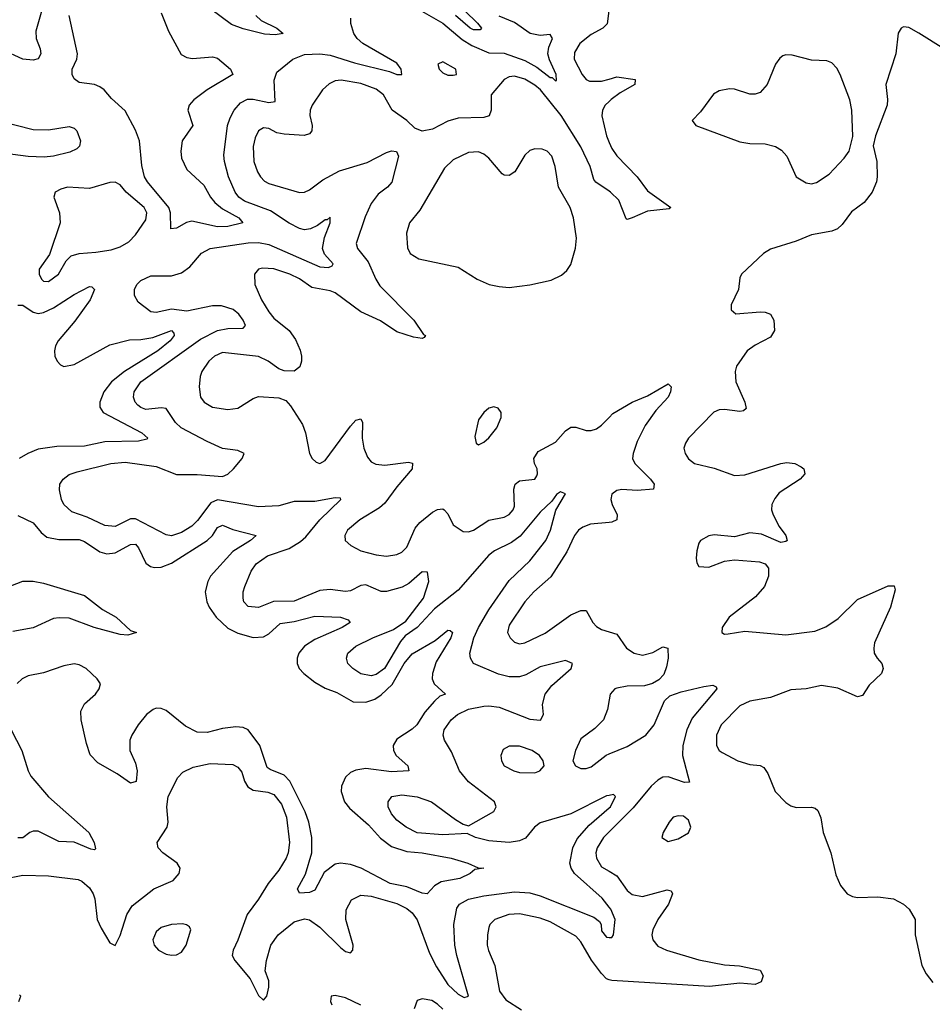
# Model space of a CAD drawing. Header units: inches. Extents: x 1603819 to 1745079, y 385938 to 533966.
# Tile 528 of 561: x 1647697 to 1651262, y 502099 to 505944. Entities that reach past the tile are written whole.
import ezdxf

# ---------------------------------------------------------------- set-up
doc = ezdxf.new("R2010")
doc.units = ezdxf.units.IN
doc.header["$MEASUREMENT"] = 0
doc.layers.add('B6540', color=7, linetype='Continuous')
doc.layers.add('B6550', color=7, linetype='Continuous')

msp = doc.modelspace()

# ---------------------------------------------------------------- linework, layer by layer
at = {"layer": 'B6540', "color": 5}
for points, elevation in [([(1649387.1, 506027.1), (1649485.3, 505930), (1649500.7, 505910), (1649496.3, 505903.7), (1649470, 505903.4), (1649457.3, 505910), (1649399.8, 505959.8)], 320), ([(1647792.3, 506007.7), (1647760.7, 505899.3), (1647762.2, 505870), (1647777.2, 505830), (1647779.6, 505810), (1647769.1, 505790.9), (1647750, 505785), (1647710, 505789.2), (1647630, 505825.6)], 320), ([(1648619.6, 505959.6), (1648640.7, 505940.7), (1648702.4, 505910), (1648726.8, 505890), (1648695.5, 505884.5), (1648653.6, 505886.4), (1648570, 505908.2), (1648525.3, 505925.3), (1648444.6, 505984.6)], 320), ([(1649250, 505987.6), (1649349.9, 505930), (1649426.4, 505866.4), (1649463.3, 505843.3), (1649530, 505813.6), (1649590, 505813), (1649670, 505784.4), (1649717.7, 505757.7), (1649770, 505718.3), (1649777.5, 505717.5), (1649790, 505704.5), (1649793.9, 505706.1), (1649792.9, 505730), (1649767, 505787), (1649761, 505810), (1649764, 505836), (1649778.3, 505870), (1649770, 505886), (1649730, 505881.6), (1649691.4, 505890), (1649630, 505932.3), (1649570, 505957.8)], 340), ([(1650000, 505988), (1649992.2, 505927.8), (1649975.9, 505910), (1649930, 505885.6), (1649884.8, 505850), (1649864.3, 505815.7), (1649863.7, 505790), (1649894.7, 505730), (1649910, 505710.2), (1649923.8, 505703.8), (1649970, 505703.6), (1650000, 505711.9)], 360), ([(1650000, 502914.2), (1649990, 502912.3), (1649850, 502841.9), (1649730, 502807.7), (1649708.9, 502791.1), (1649672.9, 502747.1), (1649650, 502737.5), (1649610, 502730.6), (1649530, 502737.7), (1649478, 502750), (1649445.4, 502765.4), (1649350, 502760.4), (1649250, 502768.2), (1649207.2, 502790), (1649170, 502817.3), (1649150, 502842), (1649136.5, 502870), (1649136.1, 502890), (1649150.5, 502910), (1649190, 502916.3), (1649250, 502909.2), (1649305.7, 502890), (1649400.2, 502820.2), (1649430, 502801.6), (1649450, 502796.3), (1649550, 502851.8), (1649559.1, 502870), (1649552.3, 502890), (1649450, 502967.5), (1649415.3, 503010), (1649384.5, 503084.5), (1649357.2, 503130), (1649352, 503150), (1649355.4, 503170), (1649382.2, 503210), (1649407, 503230), (1649450, 503251), (1649510, 503262.9), (1649530, 503264.8), (1649570, 503258.6), (1649690, 503212.7), (1649732.3, 503207.7), (1649742.9, 503230), (1649739.8, 503270), (1649749.7, 503310.3), (1649776.1, 503343.9), (1649852.2, 503410), (1649856.4, 503430), (1649830, 503441.7), (1649730, 503417.2), (1649674.2, 503385.8), (1649650, 503377.6), (1649610, 503376.9), (1649568, 503388), (1649470.3, 503430), (1649457.8, 503450), (1649456.1, 503470), (1649471.5, 503530), (1649489.3, 503570), (1649530, 503639.6), (1649610, 503754.2), (1649690, 503830.9), (1649752.8, 503910), (1649771.4, 503950), (1649791.8, 504028.2), (1649830, 504092), (1649810, 504100.3), (1649794.5, 504090), (1649776.1, 504063.9), (1649730, 504020.8), (1649652.8, 503927.2), (1649618.2, 503901.8), (1649552, 503870), (1649530, 503853), (1649410, 503715.8), (1649317.1, 503642.9), (1649250, 503570.3), (1649202.5, 503537.5), (1649184.4, 503515.6), (1649122.4, 503410), (1649090, 503386.9), (1649070, 503381.9), (1649030, 503388.8), (1648998.3, 503410), (1648979.6, 503430), (1648974, 503450), (1648979.6, 503470), (1649010, 503496.8), (1649076.5, 503530), (1649157.3, 503562.7), (1649205.5, 503594.5), (1649275.3, 503684.7), (1649295.3, 503750), (1649290, 503786), (1649270, 503787.1), (1649217.7, 503742.3), (1649191.9, 503728.1), (1649130.7, 503710.7), (1649110, 503711.3), (1649050, 503736.6), (1649030, 503734.7), (1648990, 503713), (1648970, 503710.1), (1648910, 503718.9), (1648870, 503714), (1648770, 503673.4), (1648688.8, 503671.2), (1648630, 503648.7), (1648590, 503651.6), (1648572.7, 503670), (1648570, 503684.7), (1648570.2, 503710), (1648576.9, 503730), (1648601.6, 503790), (1648620.8, 503819.2), (1648665.5, 503850), (1648750, 503879.2), (1648794.5, 503905.5), (1648815.6, 503924.4), (1648869.8, 503990.2), (1648951.5, 504070), (1648950, 504074.8), (1648930, 504077.1), (1648850, 504062.2), (1648770, 504062.5), (1648710, 504045), (1648630, 504040.8), (1648470, 504068.9), (1648443.5, 504056.5), (1648392, 503988), (1648370, 503966.1), (1648330, 503941.5), (1648290, 503928.7), (1648270, 503931.8), (1648150, 503994.5), (1648130, 503994.3), (1648070, 503964.3), (1648030, 503968.2), (1647960.9, 504000.9), (1647901.4, 504021.4), (1647870.2, 504050), (1647860.7, 504070), (1647852.8, 504107.2), (1647854.6, 504130), (1647867.2, 504150), (1647890, 504167.3), (1647921.9, 504178.1), (1648053.4, 504210), (1648110, 504215.4), (1648230, 504199), (1648310, 504167.3), (1648390, 504168.2), (1648490, 504160.3), (1648510, 504168.9), (1648533.2, 504190), (1648566.7, 504230), (1648574, 504250), (1648550, 504261.7), (1648490, 504269.3), (1648430, 504295.9), (1648327.8, 504350), (1648305.8, 504370), (1648270, 504425.5), (1648250, 504428.5), (1648190, 504420.9), (1648170, 504428.9), (1648158.9, 504438.9), (1648148.8, 504450), (1648142.2, 504470), (1648144, 504490), (1648170.8, 504530), (1648403.4, 504696.6), (1648470, 504729.9), (1648510, 504737.2), (1648570, 504738.8), (1648579.7, 504750), (1648570.6, 504770), (1648553.1, 504793.1), (1648531.5, 504811.5), (1648486.3, 504826.3), (1648450, 504826.2), (1648350, 504805.2), (1648290, 504813.2), (1648230, 504800.2), (1648210, 504802.2), (1648160.7, 504840.7), (1648146.4, 504866.4), (1648145.5, 504890), (1648155.6, 504910), (1648170, 504925.4), (1648210, 504943.1), (1648290, 504943.1), (1648330, 504955.6), (1648361.9, 504978.1), (1648407.5, 505032.5), (1648441.3, 505050), (1648590, 505072.3), (1648630, 505073.8), (1648670, 505065.3), (1648870, 504978.3), (1648904.1, 504975.9), (1648917.7, 504982.3), (1648922.3, 504990), (1648888.3, 505028.3), (1648880.4, 505050), (1648887.4, 505092.6), (1648910.1, 505150), (1648910, 505173), (1648898, 505162), (1648890, 505162.6), (1648860.6, 505139.4), (1648833.7, 505126.3), (1648810, 505123.6), (1648790, 505128), (1648750, 505149), (1648677.4, 505197.4), (1648575.1, 505235.1), (1648554, 505250), (1648538.8, 505270), (1648513.5, 505330), (1648496.8, 505390), (1648494.4, 505414.4), (1648509.6, 505530.4), (1648519.3, 505560.7), (1648535.7, 505590), (1648560.5, 505619.5), (1648587.2, 505632.8), (1648610, 505633.7), (1648670, 505619.7), (1648695.5, 505624.5), (1648692, 505708), (1648701.9, 505738.1), (1648763.9, 505790), (1648810, 505807.3), (1648870, 505810.7), (1648910, 505804.7), (1649005, 505775), (1649141.4, 505741.4), (1649170, 505729.3), (1649190.2, 505729.8), (1649186.9, 505750), (1649170, 505774.3), (1649037.5, 505850), (1649015.1, 505870), (1649002.6, 505890), (1648991.2, 505928.8), (1648990.3, 505950)], 340), ([(1648250.2, 505970), (1648278.6, 505898.6), (1648328, 505808), (1648350, 505796.1), (1648372.2, 505792.2), (1648450, 505799.1), (1648470, 505793.6), (1648521.2, 505750), (1648530.4, 505730), (1648430, 505669.9), (1648377.5, 505630), (1648359.8, 505610), (1648353.9, 505590), (1648374.2, 505530), (1648332.3, 505470), (1648327, 505430), (1648330, 505402.4), (1648350, 505358.5), (1648416.9, 505296.9), (1648443.3, 505250), (1648460.1, 505230), (1648490, 505204.6), (1648553.8, 505170), (1648568.5, 505150), (1648510, 505135.4), (1648470, 505134.7), (1648370, 505156.6), (1648348.4, 505151.6), (1648309.7, 505129.7), (1648287.3, 505127.3), (1648286.8, 505190), (1648280.6, 505210), (1648196.6, 505310), (1648184.4, 505330), (1648174.2, 505374.2), (1648165.2, 505470), (1648150, 505512.7), (1648110, 505587.8), (1648055.5, 505635.5), (1648026.8, 505670), (1648010, 505681.6), (1647990, 505689.9), (1647930, 505698.9), (1647910, 505712.8), (1647902.3, 505730), (1647902.7, 505750), (1647920.8, 505790), (1647923.8, 505810), (1647890, 505960.4)], 320), ([(1650000, 505273.6), (1649948.5, 505308.5), (1649939.9, 505319.9), (1649926.4, 505370), (1649890, 505447.2), (1649813, 505570), (1649731.3, 505670), (1649710, 505688.2), (1649670, 505711.8), (1649630, 505722.8), (1649610, 505720.2), (1649590.3, 505710), (1649538.9, 505650), (1649539.1, 505590), (1649531.9, 505568.1), (1649510, 505562), (1649410, 505559.3), (1649370, 505547.2), (1649310, 505516.3), (1649270, 505508.9), (1649240.4, 505520.4), (1649209.7, 505550), (1649152.1, 505590), (1649118.2, 505650), (1649090, 505672.8), (1649030, 505694), (1648953.1, 505706.9), (1648930, 505704.2), (1648906.8, 505693.2), (1648880.2, 505670), (1648840.2, 505610), (1648832, 505590), (1648831, 505570), (1648840.4, 505530), (1648839, 505510), (1648830, 505497.8), (1648808.9, 505491.1), (1648730, 505496.6), (1648702.3, 505502.3), (1648670, 505518.7), (1648650, 505521.5), (1648630.8, 505509.2), (1648617.8, 505482.2), (1648610, 505448), (1648611.5, 505390), (1648625.7, 505350), (1648638.4, 505330), (1648653.5, 505313.5), (1648670, 505303.7), (1648790, 505268.4), (1648810, 505270.2), (1648830, 505279.7), (1648881.8, 505318.2), (1648946.1, 505353.9), (1649054.1, 505385.9), (1649130, 505425.4), (1649150, 505431.2), (1649168.8, 505428.8), (1649177.3, 505410), (1649150.6, 505309.4), (1649134.4, 505290), (1649098.1, 505261.9), (1649070, 505225.4), (1649046.5, 505173.5), (1649011.1, 505070), (1649017.2, 505050), (1649058.2, 504998.2), (1649088.8, 504930), (1649104.8, 504904.8), (1649236.4, 504770), (1649274.4, 504714.4), (1649282, 504710), (1649276.9, 504703.1), (1649270, 504698), (1649236.3, 504703.7), (1649170, 504725.3), (1649107, 504767), (1649030, 504803.4), (1648930, 504877.3), (1648910, 504885.2), (1648838.4, 504898.4), (1648790, 504931.6), (1648752.8, 504950), (1648690, 504971.1), (1648646.3, 504973.7), (1648630, 504969.6), (1648614.9, 504950), (1648616.5, 504910), (1648642, 504850), (1648670, 504802.7), (1648690, 504778), (1648750.1, 504730.1), (1648774.3, 504694.3), (1648793.1, 504653.1), (1648798.2, 504630), (1648798.2, 504610), (1648791.7, 504588.3), (1648770, 504571.1), (1648730, 504572.9), (1648710, 504579.8), (1648668.2, 504610), (1648630, 504628.9), (1648490, 504644.1), (1648458, 504630), (1648436.5, 504610), (1648408.9, 504570), (1648402.7, 504550), (1648398.8, 504510), (1648404.2, 504470), (1648418.3, 504450), (1648450, 504430.2), (1648510, 504421.8), (1648550, 504426.9), (1648610, 504464.9), (1648630, 504471.8), (1648710, 504467.2), (1648736.5, 504456.5), (1648755.3, 504435.3), (1648802.2, 504362.2), (1648813.6, 504330), (1648829, 504250), (1648839.5, 504230), (1648855.2, 504215.2), (1648870, 504210.3), (1648890, 504222.6), (1648990, 504356.9), (1649010, 504379.6), (1649030, 504384.9), (1649036.1, 504370), (1649035.3, 504310), (1649042.2, 504270), (1649055.5, 504235.5), (1649070, 504216.9), (1649088.2, 504208.2), (1649123.4, 504203.4), (1649215.8, 504215.8), (1649232.3, 504212.3), (1649230, 504189.7), (1649170, 504119.3), (1649124.1, 504055.9), (1649103, 504037), (1649026, 503990), (1648978.3, 503950), (1648967.7, 503930), (1648968.7, 503910), (1648990.5, 503890), (1649030.5, 503870), (1649090, 503853.4), (1649130.7, 503849.3), (1649170, 503855), (1649190, 503864.5), (1649210, 503883.6), (1649242.5, 503957.5), (1649259.9, 503980.1), (1649310, 504021.1), (1649330, 504031.1), (1649350, 504033.4), (1649355.8, 504030), (1649370, 504014.4), (1649391.1, 503971.1), (1649430, 503945.2), (1649450, 503944.2), (1649470, 503950.2), (1649530, 503988.9), (1649590, 504001.1), (1649610, 504011.8), (1649625, 504030), (1649630, 504044.4), (1649627.5, 504110), (1649632.9, 504130), (1649650, 504143.5), (1649709.3, 504150), (1649717.3, 504162.7), (1649720.7, 504170), (1649718.2, 504190), (1649708.9, 504210), (1649706, 504230), (1649723.2, 504256.8), (1649790, 504294), (1649830, 504338.5), (1649850, 504352.4), (1649870, 504352.2), (1649910, 504338.8), (1649930, 504339.3), (1649950, 504346.5), (1649970, 504360.2), (1650000, 504390.4)], 360), ([(1650000, 505624.5), (1649984.3, 505610), (1649973.4, 505590), (1649971.5, 505568.5), (1649989.2, 505490), (1650000, 505464.4)], 360), ([(1647550, 505565.8), (1647750, 505514.9), (1647810, 505513.1), (1647890, 505526), (1647910, 505519.6), (1647920.3, 505510), (1647934.4, 505470), (1647931.5, 505450), (1647921, 505439), (1647893.8, 505426.2), (1647829.6, 505410.4), (1647792.7, 505407.3), (1647730.1, 505409.9), (1647641.1, 505421.1)], 320), ([(1647690, 504829.3), (1647710, 504828.3), (1647750, 504801.2), (1647770, 504796.9), (1647790, 504800.7), (1647830, 504818.4), (1647910, 504870.9), (1647970, 504901.1), (1647979.8, 504899.8), (1647990.2, 504890.2), (1647973.3, 504850), (1647913.3, 504766.7), (1647847.8, 504690), (1647837.7, 504670), (1647832.7, 504650), (1647835, 504630), (1647843.2, 504610), (1647856.2, 504596.2), (1647870, 504589.4), (1647910, 504596.6), (1648050, 504674.1), (1648126, 504694), (1648170, 504694.3), (1648217.2, 504702.8), (1648290.8, 504730), (1648299.5, 504719.5), (1648300.5, 504710), (1648285.6, 504690), (1648236.8, 504650), (1648106.9, 504570), (1648056.6, 504530), (1648025.4, 504490), (1648010.9, 504450), (1648010.2, 504430), (1648022.8, 504410), (1648174.4, 504330), (1648197.4, 504310), (1648194, 504306), (1648161.7, 504298.3), (1648030, 504295), (1647950, 504278.4), (1647842.6, 504277.4), (1647770, 504266.4), (1647729.2, 504250), (1647694.7, 504230)], 320), ([(1647690, 504007.1), (1647750, 503979.3), (1647780.6, 503940.6), (1647803.3, 503923.3), (1647850, 503913.3), (1647930, 503913.4), (1647950, 503905.8), (1648010, 503866.1), (1648038, 503858), (1648070, 503861.9), (1648130, 503894.8), (1648150, 503895.1), (1648161.8, 503881.8), (1648190, 503820.9), (1648207.8, 503807.8), (1648224, 503804), (1648250, 503805.1), (1648290, 503821.8), (1648429.4, 503910), (1648450.3, 503930), (1648470, 503960.5), (1648490, 503969.1), (1648530, 503952.7), (1648621.6, 503930), (1648599.1, 503910), (1648530, 503867), (1648443.3, 503770), (1648432.8, 503750), (1648422.2, 503710), (1648428.3, 503670), (1648437.9, 503650), (1648465.1, 503610), (1648510, 503567.6), (1648550, 503548), (1648610, 503530.9), (1648650, 503534.1), (1648670, 503545.5), (1648714.5, 503585.5), (1648770, 503593.3), (1648850, 503613.8), (1648950, 503610.6), (1648980.7, 503600.7), (1648988.7, 503590), (1648956.5, 503570), (1648850, 503523.6), (1648810, 503497.4), (1648788.1, 503470), (1648781.2, 503450), (1648780.9, 503430), (1648789.6, 503410), (1648807.3, 503390), (1648850, 503356.6), (1648890, 503332.6), (1648935.8, 503315.8), (1649000.4, 503280.4), (1649050, 503278.2), (1649085, 503290), (1649110, 503306.8), (1649152.6, 503347.4), (1649199, 503430), (1649230, 503467.1), (1649320.8, 503519.2), (1649370, 503559.1), (1649378.9, 503558.9), (1649388.2, 503550), (1649381.1, 503530), (1649324, 503436), (1649309.5, 503390), (1649308.8, 503370), (1649316.5, 503350), (1649361, 503310), (1649338.5, 503301.5), (1649317.6, 503282.4), (1649280.6, 503239.4), (1649248.9, 503190), (1649230, 503172.7), (1649170, 503134.3), (1649156, 503110), (1649157.1, 503090), (1649168.4, 503070), (1649214, 503030), (1649218, 503010), (1649150, 503006.3), (1649050, 503019.7), (1649010, 503013.2), (1648990, 503003.7), (1648970, 502985.6), (1648954, 502950), (1648952.6, 502930), (1648965.9, 502890), (1648985.1, 502865.1), (1649059.7, 502799.7), (1649106.9, 502746.9), (1649150, 502715.5), (1649210, 502695), (1649270, 502689.7), (1649383, 502670), (1649447.3, 502650), (1649488.9, 502631.1), (1649511, 502630), (1649474.9, 502625.1), (1649457.3, 502610), (1649416.3, 502590), (1649343.3, 502576.8), (1649318.3, 502561.7), (1649289.2, 502530.8), (1649270, 502532.8), (1649210, 502557.5), (1649144.5, 502570), (1649030.8, 502630.8), (1648990, 502644.2), (1648950, 502649.4), (1648930, 502645.8), (1648886.6, 502613.4), (1648850, 502545.1), (1648830, 502535.6), (1648790, 502532.3), (1648783.1, 502550), (1648813.3, 502606.7), (1648838, 502690), (1648838.9, 502750), (1648827.3, 502810), (1648812.4, 502850), (1648752, 502970), (1648730, 502993.6), (1648675.4, 503015.4), (1648664.1, 503024.1), (1648635.7, 503110), (1648590, 503169.9), (1648570, 503179.3), (1648542, 503182), (1648490, 503176.2), (1648430, 503159.9), (1648390, 503161.6), (1648345.1, 503185.1), (1648270, 503245.6), (1648250, 503254.4), (1648230, 503255), (1648218.4, 503250), (1648192.6, 503230), (1648160.7, 503190), (1648135, 503150), (1648127.7, 503130), (1648127, 503090), (1648150, 503040.4), (1648156.2, 503010), (1648151.8, 502968.2), (1648130, 502961.8), (1648078.5, 502998.5), (1648002.3, 503042.3), (1647972.5, 503072.5), (1647957.7, 503117.7), (1647937.4, 503210), (1647936.8, 503243.2), (1647950, 503272.1), (1647992.9, 503310), (1648008.4, 503330), (1648012.9, 503350), (1647999.7, 503370), (1647956.9, 503410), (1647930, 503423.8), (1647910, 503427.8), (1647870, 503421), (1647790, 503392.6), (1647730, 503382), (1647706.7, 503370), (1647688.1, 503351.9)], 320), ([(1650000, 503980.6), (1649926.6, 503973.4), (1649897.6, 503962.4), (1649880.2, 503950), (1649864.6, 503930), (1649834.2, 503865.8), (1649772.1, 503767.9), (1649705.4, 503710), (1649670.2, 503670), (1649610, 503578.7), (1649603.2, 503550), (1649613.4, 503530), (1649630, 503513.4), (1649650, 503506.2), (1649670, 503510.2), (1649750, 503547.9), (1649850, 503619.8), (1649890, 503636.9), (1649910, 503636.5), (1649935.6, 503590), (1649950, 503573.4), (1649970, 503562.8), (1650000, 503553.5)], 360), ([(1647608, 503712), (1647710, 503751.1), (1647749.4, 503750.6), (1647790, 503742.9), (1647950, 503694.7), (1648020.3, 503640.3), (1648074, 503610), (1648130, 503558), (1648154, 503550), (1648119.6, 503540.4), (1648090, 503542.2), (1647988.7, 503570), (1647890, 503606.4), (1647851.6, 503608.4), (1647830, 503604.8), (1647750, 503568.2), (1647670, 503554.4)], 280), ([(1650000, 503288.2), (1649993.4, 503250), (1649978, 503210), (1649944.1, 503175.9), (1649890, 503135.1), (1649867.9, 503090), (1649858, 503050), (1649868.2, 503030), (1649890, 503020.2), (1649910, 503019.6), (1649930, 503026.7), (1649988.1, 503071.9), (1650000, 503076.7)], 360), ([(1647663.6, 503170), (1647705.3, 503090), (1647730, 503010.4), (1647740.5, 502990), (1647810, 502909.3), (1647967, 502770), (1647987.9, 502730), (1647993.5, 502706.5), (1647990, 502702), (1647974.8, 502705.2), (1647910, 502731.6), (1647850, 502734.5), (1647770, 502775.1), (1647750, 502775.4), (1647736.9, 502770), (1647710, 502748.9), (1647690, 502749)], 320), ([(1647630, 502587), (1647710, 502603.5), (1647810, 502600.9), (1647926, 502586), (1647940, 502580), (1647970, 502553.5), (1647984.4, 502530), (1647991.3, 502510), (1648000.6, 502430), (1648015.7, 502395.7), (1648050, 502338.3), (1648070, 502328.2), (1648090, 502367), (1648116.3, 502450), (1648136.7, 502483.3), (1648221.7, 502550), (1648297.2, 502582.8), (1648320.3, 502610), (1648324.2, 502630), (1648312, 502650), (1648256.5, 502690), (1648238.7, 502710), (1648234.4, 502730), (1648273.6, 502790), (1648276.9, 502810), (1648271.7, 502870), (1648277.1, 502910), (1648315, 502985), (1648334.2, 503005.8), (1648375.4, 503024.6), (1648441.4, 503038.6), (1648530, 503034.6), (1648550, 503025.3), (1648565.2, 503005.2), (1648575.8, 502970), (1648588.1, 502948.1), (1648610, 502935.2), (1648667.2, 502927.2), (1648690, 502917.6), (1648720.4, 502880.4), (1648739.7, 502830), (1648750.9, 502730), (1648746, 502690), (1648738.2, 502670), (1648710, 502622), (1648667.4, 502570), (1648630, 502509.3), (1648585.9, 502450), (1648550, 502348.9), (1648531.4, 502310), (1648527.7, 502290), (1648537.8, 502270), (1648598.3, 502198.3), (1648630, 502132.7), (1648650, 502115.1), (1648663, 502130), (1648670, 502166), (1648670.2, 502190), (1648656.9, 502230), (1648661.3, 502270), (1648678.6, 502330), (1648707, 502370), (1648770, 502421), (1648810, 502432.6), (1648830, 502428.2), (1648870, 502400.5), (1648950, 502321.2), (1648970, 502305.6), (1648990, 502299.8), (1648998.2, 502310), (1649000.5, 502330), (1648971.7, 502430), (1648972.5, 502467.5), (1648993.1, 502506.9), (1649030, 502525.5), (1649070, 502521.6), (1649170, 502492.3), (1649210, 502472.7), (1649230, 502456.6), (1649250, 502428.9), (1649298.2, 502298.2), (1649325.2, 502245.2), (1649370, 502175.9), (1649410, 502138.1), (1649434.2, 502125.8), (1649451, 502130), (1649404.4, 502290), (1649397.5, 502330), (1649393.3, 502410), (1649405.6, 502474.4), (1649416, 502490), (1649450, 502509.4), (1649510, 502522.4), (1649630, 502537.6), (1649690, 502533.9), (1649730, 502522.5), (1649939.5, 502439.5), (1649962, 502422), (1649968.4, 502410), (1649970, 502386), (1649990, 502360.5), (1650000, 502359.9)], 340), ([(1650000, 502478), (1649973.3, 502513.3), (1649864.4, 502610), (1649851.1, 502630), (1649846.7, 502650), (1649858, 502710), (1649875.5, 502744.5), (1649921.6, 502798.4), (1650000, 502865.7)], 340), ([(1650000, 502771.9), (1649977.9, 502750), (1649953.1, 502710), (1649948.4, 502690), (1649950.1, 502670), (1649970, 502635.6), (1650000, 502618.1)], 360), ([(1650000, 502194.6), (1649990, 502197.8), (1649970, 502218.8), (1649931.5, 502271.5), (1649890, 502342.9), (1649870, 502365.2), (1649770, 502420.5), (1649730, 502435.3), (1649650, 502452), (1649607.7, 502450), (1649553.4, 502430), (1649533.8, 502410), (1649530, 502399.3), (1649524.3, 502370), (1649524, 502330), (1649528.3, 502308.3), (1649553.4, 502250), (1649572.1, 502150), (1649596.6, 502116.6), (1649657, 502077)], 360), ([(1647694.4, 502110), (1647701.3, 502130), (1647696, 502136)], 340), ([(1649030, 502095.1), (1648970, 502123.6), (1648930, 502133.2), (1648914, 502130), (1648911, 502110), (1648916.7, 502096.7)], 360), ([(1649350, 502079.8), (1649330, 502099.8), (1649306.7, 502113.3), (1649270, 502120.7), (1649250, 502113.2), (1649238.7, 502081.3)], 360)]:
    msp.add_lwpolyline(points, dxfattribs=dict(at, elevation=elevation))
for points, elevation in [([(1649350, 505779.3), (1649331.3, 505770), (1649336.3, 505750), (1649350, 505736.3), (1649370, 505726.7), (1649390, 505726.3), (1649404, 505730), (1649401.2, 505750)], 360), ([(1649710, 505439.1), (1649690, 505432.4), (1649670, 505414.7), (1649632, 505350), (1649610, 505335.3), (1649590, 505335.8), (1649581.6, 505341.6), (1649530, 505402.8), (1649510, 505419), (1649490, 505427.3), (1649450, 505425.3), (1649390, 505396.8), (1649356.7, 505363.3), (1649260.2, 505199.8), (1649220.3, 505150), (1649207.9, 505110), (1649212.9, 505052.9), (1649222.4, 505030), (1649256, 505010), (1649410, 504977.3), (1649484.2, 504930), (1649530.7, 504910), (1649570, 504901.1), (1649610, 504898.2), (1649690, 504908), (1649773.6, 504926.4), (1649813.7, 504946.3), (1649835.3, 504964.7), (1649850, 504987.3), (1649868.7, 505051.3), (1649872, 505090), (1649861.2, 505170), (1649847.1, 505210), (1649802.5, 505290), (1649788.7, 505370), (1649776.4, 505410), (1649758.4, 505430), (1649738.4, 505438.4)], 380), ([(1648070, 505308.8), (1648050, 505307.2), (1647970, 505284.5), (1647884.7, 505290), (1647857.6, 505282.4), (1647835.5, 505270), (1647830.4, 505250), (1647853.2, 505190), (1647855, 505150), (1647813.7, 505026.3), (1647773.4, 504970), (1647773, 504950), (1647783, 504930), (1647790, 504923), (1647810, 504921.3), (1647849.4, 504950), (1647878.6, 505001.4), (1647898.5, 505021.5), (1647929.8, 505030.2), (1647995.2, 505035.2), (1648054.5, 505045.5), (1648090, 505056.3), (1648124.3, 505075.7), (1648150, 505104), (1648190, 505161.7), (1648194.1, 505190), (1648184.2, 505210), (1648113.3, 505270), (1648090, 505298.5)], 340), ([(1649550, 504431.8), (1649530, 504426), (1649510, 504409.3), (1649490, 504381.2), (1649475.9, 504315.9), (1649481, 504290), (1649490, 504284), (1649510, 504293.4), (1649530, 504310.6), (1649561.6, 504350), (1649578.4, 504390), (1649578, 504410), (1649566.3, 504426.3)], 380), ([(1649610, 503106.9), (1649586.2, 503093.8), (1649577.4, 503070), (1649579.6, 503050), (1649590.4, 503030), (1649628, 503010), (1649650, 503004.1), (1649710, 503002.4), (1649729.8, 503010.2), (1649745.6, 503030), (1649742, 503050), (1649727.8, 503070), (1649699.6, 503090), (1649650, 503106.4)], 360), ([(1648332.9, 502412.9), (1648290, 502409.8), (1648250, 502398.2), (1648230, 502381.3), (1648217.8, 502350), (1648222.2, 502330), (1648239.5, 502310), (1648270, 502295.2), (1648290, 502291.3), (1648310, 502291.8), (1648330, 502302.4), (1648348.3, 502330), (1648366, 502390), (1648361.2, 502401.2), (1648349.5, 502409.5)], 360)]:
    msp.add_lwpolyline(points, close=True, dxfattribs=dict(at, elevation=elevation))
at = {"layer": 'B6550', "color": 5}
for points, elevation in [([(1651307.8, 505830), (1651210, 505890.9), (1651170, 505912.6), (1651150, 505915.6), (1651140.7, 505910), (1651129.1, 505890.9), (1651119.2, 505810), (1651081.1, 505690), (1651087.7, 505632.3), (1651086, 505610), (1651040.7, 505490), (1651031.1, 505451.1), (1651046, 505390), (1651046.8, 505330), (1651044, 505310), (1651027.3, 505270), (1650995.5, 505230), (1650947.1, 505192.9), (1650910, 505143.7), (1650892.5, 505127.5), (1650870, 505118), (1650790, 505103.1), (1650730, 505078.1), (1650630, 505047.6), (1650602.6, 505030), (1650517, 504950), (1650510, 504936), (1650504.6, 504890), (1650476.5, 504830), (1650476.9, 504810), (1650495.1, 504795.1), (1650590, 504803.2), (1650610, 504801.7), (1650630, 504794), (1650643.1, 504770), (1650646.4, 504730), (1650630, 504703.6), (1650570, 504673.1), (1650539.6, 504650), (1650497.8, 504590), (1650492.8, 504570), (1650495.2, 504530), (1650530.3, 504450), (1650534.7, 504425.3), (1650524.4, 504415.6), (1650510, 504413), (1650450, 504421.8), (1650430, 504420.4), (1650409.3, 504410.7), (1650310.2, 504309.8), (1650297.6, 504290), (1650292, 504270), (1650297, 504250), (1650310, 504228.7), (1650334, 504210), (1650410, 504191.7), (1650490, 504163.6), (1650530, 504166.5), (1650670, 504210.3), (1650693.8, 504213.8), (1650724.7, 504210), (1650750, 504198), (1650760.7, 504190), (1650764.9, 504170), (1650746, 504150), (1650664.5, 504095.5), (1650646.6, 504073.4), (1650636.1, 504050), (1650634.8, 504030), (1650640.2, 504010), (1650664.6, 503964.6), (1650690.4, 503930), (1650694.8, 503910), (1650690, 503906), (1650670, 503902), (1650594.7, 503934.7), (1650550, 503940.3), (1650490, 503924.4), (1650410, 503931.4), (1650390, 503928.4), (1650356.4, 503910), (1650350, 503899.3), (1650342, 503870), (1650340.4, 503840.4), (1650342.4, 503822.4), (1650350, 503808), (1650390, 503805.7), (1650450, 503828.9), (1650490, 503834.9), (1650586.8, 503826.8), (1650610, 503818.4), (1650622.3, 503802.3), (1650622.7, 503770), (1650606.9, 503730), (1650571.3, 503690), (1650469, 503610), (1650442, 503570), (1650440.7, 503550), (1650450, 503544.4), (1650465.3, 503545.3), (1650530, 503556.1), (1650690, 503541.7), (1650803.8, 503556.2), (1650846.8, 503573.2), (1650895, 503605), (1650970, 503679.3), (1651090, 503732.7), (1651113.4, 503733.4), (1651116.8, 503716.8), (1651098.4, 503650), (1651037, 503510), (1651033.7, 503490), (1651035.8, 503470), (1651046.4, 503450), (1651065.5, 503430), (1651070.6, 503410), (1651063.7, 503390), (1651015.5, 503344.5), (1650990, 503305.1), (1650970, 503299.6), (1650893.7, 503333.7), (1650830, 503343.1), (1650769.2, 503330.8), (1650710, 503326.4), (1650630, 503296.8), (1650550, 503282.7), (1650510, 503263.9), (1650437.3, 503190), (1650419.1, 503150), (1650418.9, 503110), (1650430.2, 503090.2), (1650441.7, 503081.7), (1650502, 503050), (1650550, 503034.9), (1650590, 503031.6), (1650603.7, 503023.7), (1650620.2, 503000.2), (1650649.1, 502929.1), (1650690, 502887.3), (1650710, 502874), (1650730, 502867.7), (1650790, 502868.4), (1650804.7, 502864.7), (1650815.8, 502855.8), (1650827.4, 502827.4), (1650836.2, 502770), (1650866.4, 502690), (1650884.9, 502604.9), (1650903.1, 502563.1), (1650930.3, 502530.3), (1650950, 502519.3), (1650970, 502516.4), (1651050, 502518.7), (1651110.4, 502510.4), (1651150.4, 502490.4), (1651171.3, 502470), (1651196, 502430), (1651196, 502370), (1651222, 502250), (1651237.9, 502217.9), (1651264.4, 502184.4)], 380), ([(1650000, 505711.9), (1650030, 505720.1), (1650101, 505710), (1650100.4, 505690), (1650042.6, 505657.4), (1650008.1, 505631.9), (1650000, 505624.5)], 360), ([(1650000, 505464.4), (1650010, 505440.7), (1650030, 505411.8), (1650109.4, 505330), (1650150, 505275.2), (1650241, 505210), (1650234.4, 505205.6), (1650150, 505195.5), (1650089.7, 505169.7), (1650070, 505163.5), (1650066.1, 505166.1), (1650038.4, 505238.4), (1650005.3, 505270), (1650000, 505273.6)], 360), ([(1650000, 504390.4), (1650014.7, 504405.3), (1650090, 504450.3), (1650150, 504475.4), (1650230, 504521.3), (1650242.4, 504510), (1650239.6, 504490), (1650230.2, 504470), (1650182.7, 504417.3), (1650141.1, 504358.9), (1650110, 504296.1), (1650093.4, 504250), (1650091.5, 504230), (1650100.9, 504210), (1650162, 504150), (1650175.2, 504130), (1650173, 504110), (1650110, 504105), (1650050, 504108.6), (1650030, 504105.5), (1650010, 504091.1), (1650006.8, 504070), (1650011.7, 504050), (1650031.3, 504010), (1650030.3, 503990), (1650010, 503981.6), (1650000, 503980.6)], 360), ([(1650000, 503553.5), (1650030, 503544.2), (1650067.9, 503490), (1650097.6, 503470), (1650130, 503461.6), (1650170, 503473.1), (1650210, 503495.2), (1650228.8, 503488.8), (1650230.8, 503450.8), (1650223.9, 503416.1), (1650213, 503387), (1650194.5, 503365.5), (1650168.8, 503351.2), (1650137.9, 503342.1), (1650070, 503340.6), (1650030, 503333.2), (1650021.6, 503330), (1650003.8, 503310), (1650000, 503288.2)], 360), ([(1650000, 503076.7), (1650070, 503105), (1650143.5, 503150), (1650175.9, 503190), (1650216.5, 503283.5), (1650237, 503303), (1650281, 503319), (1650370, 503340.2), (1650405.1, 503345.1), (1650418.5, 503338.5), (1650421.1, 503330), (1650324.5, 503215.5), (1650303.4, 503170), (1650288.3, 503110), (1650286.2, 503070), (1650314.1, 502965.9), (1650294.7, 502965.3), (1650230, 502987.3), (1650210, 502985.6), (1650190, 502974.6), (1650163.6, 502950), (1650094.4, 502865.6), (1650000, 502771.9)], 360), ([(1650000, 502865.7), (1650005, 502870), (1650024.9, 502910), (1650017.5, 502917.5), (1650000, 502914.2)], 340), ([(1650000, 502618.1), (1650030, 502600.5), (1650070, 502543.5), (1650090, 502527.2), (1650130, 502519.6), (1650226.1, 502546.1), (1650242, 502542), (1650247.7, 502530), (1650232.1, 502490), (1650190.2, 502430), (1650170.2, 502390), (1650166.2, 502370), (1650170.2, 502350), (1650190, 502326.2), (1650224.4, 502310), (1650350, 502272.1), (1650450, 502253.4), (1650508.6, 502248.6), (1650590, 502231.5), (1650602.2, 502210), (1650593.2, 502186.8), (1650570, 502176.1), (1650510, 502181.5), (1650391.4, 502168.6), (1650010, 502191.3), (1650000, 502194.6)], 360), ([(1650000, 502359.9), (1650010, 502359.3), (1650017.1, 502370), (1650023.1, 502430), (1650006, 502470), (1650000, 502478)], 340)]:
    msp.add_lwpolyline(points, dxfattribs=dict(at, elevation=elevation))
at = {"layer": 'B6550', "color": 5, "elevation": 380}
for points in [[(1650690, 505806.3), (1650678, 505802), (1650666.5, 505793.5), (1650650, 505769.5), (1650617.7, 505690), (1650590, 505659.7), (1650570, 505652.4), (1650550, 505652.3), (1650490, 505672.1), (1650470, 505673.7), (1650430, 505666), (1650407.9, 505652.1), (1650356.7, 505583.3), (1650324.7, 505550), (1650338, 505530), (1650510, 505467), (1650550, 505460.3), (1650610, 505458.3), (1650650, 505448.5), (1650673.6, 505433.6), (1650694.4, 505410), (1650730.6, 505330), (1650770, 505306), (1650790, 505303), (1650810, 505307.3), (1650859.3, 505340.7), (1650917.7, 505402.3), (1650938, 505430), (1650952, 505488), (1650948, 505590), (1650940.7, 505630), (1650902.6, 505730), (1650890, 505753.7), (1650870, 505774.5), (1650850, 505783.1), (1650790, 505785.6), (1650714.6, 505805.4)], [(1650270, 502835.1), (1650250.5, 502829.5), (1650234.8, 502810), (1650210.8, 502770), (1650206, 502750), (1650230, 502734.8), (1650270, 502744.4), (1650310, 502768), (1650319.6, 502790), (1650310, 502818), (1650290, 502832.8)]]:
    msp.add_lwpolyline(points, close=True, dxfattribs=at)

doc.saveas('drawing.dxf')
